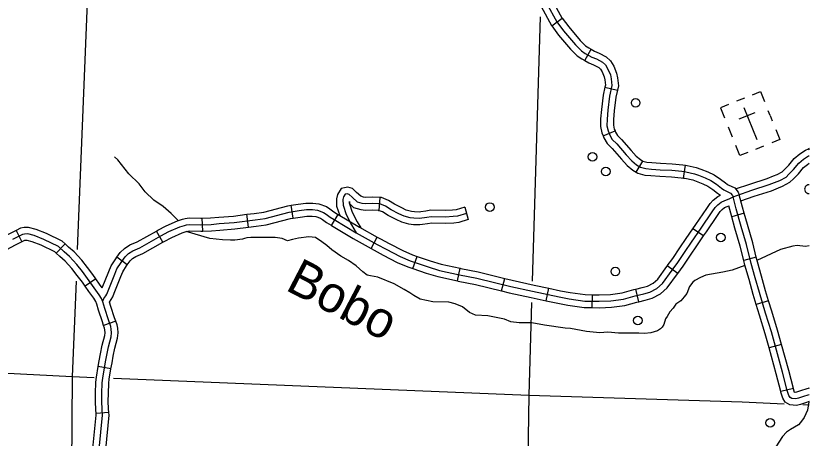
# Model space of a CAD drawing. Extents: x 653372 to 905732, y 627442 to 787275.
# Drawn here: x 896560 to 905732, y 691020 to 695905 of the extents above; entities that cross this region are included whole.
import ezdxf

# ---------------------------------------------------------------- set-up
doc = ezdxf.new("R2010")
doc.units = 0
for name, color, linetype in [('Level 31', 7, 'Continuous'), ('Level 32', 7, 'Continuous'), ('Level 35', 7, 'Continuous'), ('Level 45', 7, 'Continuous'), ('Level 5', 7, 'Continuous'), ('Level 56', 7, 'Continuous'), ('Level 57', 7, 'Continuous')]:
    doc.layers.add(name, color=color, linetype=linetype)

msp = doc.modelspace()

# ---------------------------------------------------------------- linework, layer by layer
at = {"layer": 'Level 31'}
for q in [(905726, 694367.5), (905732, 694355.3)]:
    msp.add_line((905726, 694367.5), q, dxfattribs=at)
for points in [[(905320.4, 694053.6), (905361, 694070.1), (905420.7, 694101.6), (905445, 694125.7), (905495.8, 694176.4), (905559, 694255.9), (905624.4, 694307.5), (905689.7, 694349.7), (905726, 694367.5)], [(905732, 694370.5), (905726, 694367.5)], [(904853, 693809.7), (904896, 693828.6), (905071.4, 693888.7), (905271.1, 693952.9), (905392.6, 694002.3), (905465.4, 694040.8), (905497.7, 694072.8), (905551.6, 694126.6), (905612.1, 694202.6), (905667.9, 694246.7), (905726.5, 694284.6), (905732, 694287.3)], [(905376.6, 693915.2), (905424.2, 693934.5), (905510, 693980), (905550.3, 694019.8), (905607.3, 694076.8), (905665.1, 694149.4), (905711.4, 694185.9), (905732, 694199.2)], [(904881, 693902.4), (905047.9, 693959.5), (905245.6, 694023.2), (905320.4, 694053.6)], [(904942.1, 693765.4), (905095, 693817.8), (905296.6, 693882.7), (905376.6, 693915.2)]]:
    msp.add_lwpolyline(points, dxfattribs=at)
at = {"layer": 'Level 32'}
for p, q in [((902757.1, 695788.2), (902876.7, 695877.6)), ((903138.3, 695388.2), (903211.1, 695518.7)), ((903370.4, 695079.3), (903516.3, 695047.1)), ((903350.2, 694516.5), (903488.4, 694573.2)), ((903730.9, 694097.3), (903809.7, 694224.2)), ((904279.7, 694028.8), (904301.3, 694176.5)), ((899767, 693565.9), (899744.6, 693713.5)), ((899251.2, 693460.9), (899231.9, 693609)), ((900209.9, 693479.9), (900286.8, 693608)), ((904981.6, 693621.1), (904837.7, 693580.9)), ((898720.6, 693415.2), (898715.5, 693564.5)), ((896562.8, 693422.7), (896630.3, 693289.5)), ((898259, 693286), (898185.7, 693416.1)), ((904511.8, 693359.3), (904387.8, 693442.5)), ((900666.5, 693214.7), (900739.2, 693345.2)), ((897128.5, 693268.6), (897028, 693158)), ((897848.5, 693023.9), (897727.7, 693111.8)), ((901151.7, 692980.6), (901199.1, 693122.2)), ((905120.3, 693111.6), (904975.2, 693076.1)), ((901665.6, 692838.6), (901697.4, 692984.5)), ((904212.4, 692923.4), (904092, 693011.8)), ((897484.8, 692861.6), (897362, 692776.6)), ((902176.4, 692723.3), (902212, 692868.3)), ((902691.6, 692608.5), (902722.9, 692754.5)), ((903762.1, 692598), (903727.2, 692743.2)), ((903224.8, 692529.7), (903227.6, 692679)), ((905263.1, 692610), (905120.3, 692566.5)), ((897716, 692372.6), (897574.7, 692324.2)), ((905412.6, 692104.2), (905268.7, 692064.1)), ((897660.1, 691821.5), (897512.9, 691846.9)), ((905549.4, 691594.8), (905404.6, 691558.1)), ((897636.2, 691316.9), (897487.3, 691305))]:
    msp.add_line(p, q, dxfattribs=at)
for points in [[(902606.8, 696327.3), (902668.9, 696243.5), (902703.8, 696175.3), (902760.1, 696088.9), (902877.6, 695876.4), (902876.7, 695877.6)], [(902486.8, 696238.4), (902541.5, 696164.5), (902574.4, 696100.3), (902632.1, 696011.8), (902751.9, 695795.1), (902757.1, 695788.2)], [(902696.1, 696050.4), (902814.7, 695835.8), (902893.7, 695730.1), (903029.1, 695569.2), (903098.8, 695501.2), (903143.9, 695470.6), (903219.1, 695428.7), (903272, 695406.2)], [(902876.7, 695877.6), (902952.3, 695776.5), (903083.9, 695620.1), (903146.2, 695559.3), (903183.2, 695534.2), (903211.1, 695518.7)], [(902757.1, 695788.2), (902835.2, 695683.7), (902974.3, 695518.3), (903051.4, 695443.1), (903104.7, 695407), (903138.3, 695388.2)], [(903211.1, 695518.7), (903252, 695495.8), (903303.5, 695474), (903385.5, 695432.5), (903436.9, 695385.1), (903473.5, 695323.7), (903505.8, 695243.7), (903517, 695187.1), (903527, 695095.7), (903516.3, 695047.1)], [(903272, 695406.2), (903342.5, 695370.5), (903378.4, 695337.5), (903406.4, 695290.4), (903433.9, 695222.3), (903443.1, 695175.8), (903451.4, 695099.8), (903424.2, 694976.2), (903404.8, 694814.8), (903395, 694711.3), (903394.9, 694632.4), (903407.4, 694574), (903427, 694526.1), (903455, 694474.7), (903510.3, 694422.8), (903618.1, 694297.6), (903680.3, 694228.5), (903736.8, 694181.6), (903781.2, 694154.1), (903843.8, 694137.5), (903908.1, 694132.7), (904009.7, 694125.6), (904144.6, 694118.1), (904261.3, 694106.9), (904307.3, 694100.2), (904407, 694078.7), (904452.7, 694062.4), (904531.1, 694032.5), (904596.2, 694001.8), (904662.8, 693956.9), (904718.5, 693913), (904747.4, 693892), (904824.1, 693854.1), (904846.1, 693827), (904853, 693809.7)], [(903138.3, 695388.2), (903186.3, 695361.5), (903240.5, 695338.5), (903299.5, 695308.6), (903319.8, 695290), (903339.3, 695257.1), (903362, 695200.9), (903369.2, 695164.4), (903375.9, 695103.8), (903370.4, 695079.3)], [(903370.4, 695079.3), (903350.5, 694988.7), (903330.6, 694822.7), (903320.4, 694714.9), (903320.2, 694624.5), (903335.8, 694551.8), (903350.2, 694516.5)], [(903516.3, 695047.1), (903497.9, 694963.7), (903479.1, 694806.8), (903469.7, 694707.7), (903469.6, 694640.2), (903479, 694596.1), (903488.4, 694573.2)], [(903350.2, 694516.5), (903359.5, 694493.9), (903395.1, 694428.5), (903456.3, 694371.1), (903562.1, 694248.3), (903628.4, 694174.5), (903693, 694120.9), (903730.9, 694097.3)], [(903488.4, 694573.2), (903494.6, 694558.2), (903514.8, 694521), (903564.3, 694474.5), (903674.2, 694347), (903732.2, 694282.5), (903780.5, 694242.4), (903809.7, 694224.2)], [(903809.7, 694224.2), (903811.1, 694223.4), (903856.2, 694211.5), (903913.5, 694207.2), (904014.4, 694200.1), (904150.2, 694192.6), (904270.3, 694181.1), (904301.3, 694176.5)], [(904301.3, 694176.5), (904320.6, 694173.7), (904427.5, 694150.7), (904478.6, 694132.4), (904560.4, 694101.2), (904633.2, 694066.9), (904706.8, 694017.3), (904763.6, 693972.5), (904786.2, 693956.1), (904794.3, 693952.1)], [(903730.9, 694097.3), (903751.3, 694084.7), (903831.4, 694063.6), (903902.7, 694058.2), (904005, 694051.1), (904138.9, 694043.6), (904252.3, 694032.8), (904279.7, 694028.8)], [(904279.7, 694028.8), (904294, 694026.7), (904386.4, 694006.7), (904426.8, 693992.3), (904501.8, 693963.7), (904559.2, 693936.7), (904618.7, 693896.5), (904673.4, 693853.4), (904706.7, 693829.2)], [(904794.3, 693952.1), (904871.7, 693913.8), (904911.2, 693865.3), (904924, 693833.3)], [(898329.4, 693409), (898457, 693463.5), (898508.4, 693481.4), (898533.1, 693488.3), (898568, 693491.9), (898700, 693489.3), (898816.5, 693493.2), (898912.4, 693501.3), (899083.9, 693514.3), (899327.2, 693546.1), (899441.5, 693562.2), (899719.9, 693634.2), (899836.7, 693652), (899919.4, 693663.1), (899989.7, 693663.5), (900047.6, 693655.6), (900117.2, 693631.8), (900148.1, 693611.5), (900194.6, 693574.7), (900241.9, 693547.8), (900495.7, 693395.4), (900739, 693259.8), (900842.1, 693204.2), (901001.8, 693121.1), (901120.4, 693069.8), (901327.7, 693000.4), (901457.4, 692960.3), (901688.6, 692910), (901891, 692870.3), (902282.5, 692774.1), (902535.3, 692718.4), (902842.4, 692652.6), (902955.7, 692632.3), (903137.2, 692606), (903306.2, 692602.8), (903439.7, 692608.7), (903584.4, 692626), (903722.4, 692665.3), (903819.1, 692688.5), (903889.3, 692708.1), (903972.2, 692751.8), (904036.3, 692807.6), (904148.8, 692963), (904215.4, 693053.6), (904298.8, 693179.1), (904373.4, 693287), (904482.9, 693450.4), (904612.1, 693636), (904645.8, 693686.6), (904675.4, 693718.8), (904714.5, 693751.2), (904755.8, 693769.2), (904806.8, 693789.4), (904853, 693809.7)], [(904387.8, 693442.5), (904421.3, 693492.5), (904550.4, 693678.1), (904586.9, 693732.8), (904623.9, 693773), (904675, 693815.4), (904706.7, 693829.2)], [(905732, 691520.9), (905716.2, 691515.7), (905666.1, 691499.7), (905609.3, 691481.7), (905579.2, 691472.9), (905532.7, 691477.2), (905511.1, 691489.5), (905497.2, 691513.3), (905478.4, 691570.8), (905424.7, 691782.6), (905295.1, 692247.8), (905229.2, 692465.4), (905156.8, 692702.9), (905108.9, 692874.9), (905061, 693039.6), (905007.1, 693259.8), (904946.5, 693469.4), (904889.9, 693671.6), (904853, 693809.7)], [(904981.6, 693621.1), (904961.9, 693691.3), (904924, 693833.3)], [(899231.9, 693609), (899317.1, 693620.1), (899426.9, 693635.6), (899704.9, 693707.5), (899744.6, 693713.5)], [(899744.6, 693713.5), (899826.1, 693725.9), (899914.1, 693737.8), (899994.5, 693738.2), (900065, 693728.6), (900150.3, 693699.4), (900191.9, 693672.1), (900236.5, 693636.8), (900279.6, 693612.3), (900286.8, 693608)], [(904511.8, 693359.3), (904544.6, 693408.2), (904673.8, 693594), (904704.8, 693640.3), (904727, 693664.6), (904754, 693686.9), (904784.5, 693700.2), (904802.4, 693707.3)], [(904837.7, 693580.9), (904802.4, 693707.3)], [(898715.5, 693564.5), (898812, 693567.8), (898906.4, 693575.8), (899076.3, 693588.6), (899231.9, 693609)], [(899767, 693565.9), (899847.3, 693578), (899924.6, 693588.5), (899984.8, 693588.8), (900030.3, 693582.6), (900084.1, 693564.2), (900104.4, 693550.9), (900152.7, 693512.6), (900204.2, 693483.4), (900209.9, 693479.9)], [(900286.8, 693608), (900533.1, 693460), (900739.2, 693345.2)], [(904975.2, 693076.1), (904934.9, 693240.6), (904874.7, 693448.9), (904837.7, 693580.9)], [(905120.3, 693111.6), (905079.3, 693279.1), (905018.3, 693489.8), (904981.6, 693621.1)], [(898185.7, 693416.1), (898201.6, 693425), (898296.9, 693476.4), (898430, 693533.2), (898486.1, 693552.8), (898519.3, 693562), (898565, 693566.6), (898699.5, 693564), (898715.5, 693564.5)], [(899251.2, 693460.9), (899337.2, 693472.1), (899456.1, 693488.9), (899734.9, 693561), (899767, 693565.9)], [(900209.9, 693479.9), (900458.3, 693330.7), (900666.5, 693214.7)], [(896562.8, 693422.7), (896486.5, 693384), (896388.1, 693335), (896288.8, 693290.9), (896214.5, 693267), (896180.5, 693261), (896134.4, 693257.3), (896121.5, 693257.6), (896128.3, 693255.6)], [(897128.5, 693268.6), (897096, 693298.1), (896913.3, 693387), (896795.9, 693435.3), (896705, 693456.7), (896654.7, 693455), (896614, 693448.7), (896562.8, 693422.7)], [(897565.7, 692595.2), (897569.9, 692617.5), (897577.1, 692635.4), (897601, 692665.7), (897611.5, 692684.5), (897625.9, 692722.9), (897704.3, 692918), (897729.3, 692977.2), (897777.5, 693053.4), (897824.2, 693117.5), (897861.7, 693156.4), (897913.5, 693187.7), (897995.4, 693223.2), (898237.6, 693359.6), (898329.4, 693409)], [(897727.7, 693111.8), (897766.9, 693165.6), (897814.7, 693215.3), (897879.2, 693254.2), (897962.2, 693290.2), (898185.7, 693416.1)], [(898259, 693286), (898273.6, 693294.2), (898361.8, 693341.7), (898484, 693393.9), (898530.7, 693410.1), (898547, 693414.7), (898571.1, 693417.1), (898700.6, 693414.6), (898720.6, 693415.2)], [(898720.6, 693415.2), (898820.9, 693418.6), (898918.4, 693426.9), (899091.6, 693440), (899251.2, 693460.9)], [(904092, 693011.8), (904154.2, 693096.4), (904237, 693221), (904311.6, 693329), (904387.8, 693442.5)], [(896773, 693364), (896697.6, 693381.7), (896661.7, 693380.5), (896637.2, 693376.7), (896520, 693317.3)], [(897028, 693158), (897011.4, 693173.2), (896852.2, 693250.7), (896750.2, 693292.6), (896690.2, 693306.7), (896668.7, 693306), (896660.3, 693304.7), (896630.3, 693289.5)], [(897524.3, 690892.6), (897563.7, 691286), (897558.4, 691352.9), (897554.4, 691444.5), (897555.2, 691536), (897559.4, 691661.1), (897565.8, 691714.3), (897598.4, 691903.1), (897611.6, 691980.3), (897630.1, 692077.6), (897662.5, 692191.9), (897667.4, 692237.8), (897663.9, 692281.6), (897658.6, 692309.6), (897631.8, 692387.9), (897587.2, 692521.2), (897565.7, 692595.2), (897550.4, 692633.8), (897524.1, 692678.5), (897465.8, 692757.8), (897390.1, 692867.2), (897329.4, 692946.5), (897266.1, 693028.7), (897181.2, 693120.4), (897119.8, 693175.5), (897053.7, 693235.6), (896882.7, 693318.8), (896773, 693364)], [(900739.2, 693345.2), (900774.9, 693325.3), (900877.1, 693270.2), (901033.9, 693188.6), (901147.1, 693139.6), (901199.1, 693122.2)], [(904212.4, 692923.4), (904276.6, 693010.8), (904360.6, 693137.1), (904435.1, 693244.9), (904511.8, 693359.3)], [(896630.3, 693289.5), (896553.6, 693250.5), (896451.7, 693199.8), (896342.2, 693151.2), (896250.6, 693121.7), (896199.5, 693112.7), (896138.3, 693107.7), (896097.5, 693108.9), (896085.4, 693112.5)], [(897484.8, 692861.6), (897450.5, 692911.1), (897388.6, 692992), (897323.2, 693077), (897233.7, 693173.7), (897169.9, 693230.9), (897128.5, 693268.6)], [(897848.5, 693023.9), (897881.6, 693069.4), (897908.7, 693097.6), (897947.8, 693121.2), (898028.7, 693156.2), (898259, 693286)], [(900666.5, 693214.7), (900703.1, 693194.4), (900807.1, 693138.2), (900969.7, 693053.6), (901093.6, 693000), (901151.7, 692980.6)], [(897362, 692776.6), (897329.7, 692823.2), (897270.2, 692901), (897209, 692980.5), (897128.8, 693067.1), (897069.8, 693120.1), (897028, 693158)], [(897559.1, 692757), (897635.2, 692946.5), (897662.9, 693011.9), (897715.7, 693095.4), (897727.7, 693111.8)], [(901199.1, 693122.2), (901350.5, 693071.5), (901476.4, 693032.6), (901697.4, 692984.5)], [(905263.1, 692610), (905228.5, 692723.8), (905180.7, 692895.3), (905133.2, 693058.9), (905120.3, 693111.6)], [(897644.7, 692590.9), (897679.5, 692653), (897695.6, 692695.9), (897773.3, 692889.6), (897795.7, 692942.4), (897839.4, 693011.4), (897848.5, 693023.9)], [(905120.3, 692566.5), (905085.1, 692682), (905037, 692854.4), (904988.9, 693020.3), (904975.2, 693076.1)], [(901151.7, 692980.6), (901304.8, 692929.4), (901438.4, 692888.1), (901665.6, 692838.6)], [(901697.4, 692984.5), (901703.7, 692983.2), (901907.1, 692943.2), (902212, 692868.3)], [(903727.2, 692743.2), (903800.4, 692760.8), (903861.6, 692777.9), (903929.7, 692813.8), (903980.8, 692858.3), (904088.4, 693007), (904092, 693011.8)], [(897559.1, 692757), (897526.6, 692801.2), (897484.8, 692861.6)], [(901665.6, 692838.6), (901673.4, 692836.9), (901874.9, 692797.3), (902176.4, 692723.3)], [(902212, 692868.3), (902299.4, 692846.9), (902551.2, 692791.3), (902722.9, 692754.5)], [(903762.1, 692598), (903837.9, 692616.2), (903917.1, 692638.3), (904014.7, 692689.8), (904091.7, 692756.9), (904209.1, 692919), (904212.4, 692923.4)], [(897574.7, 692324.2), (897561.1, 692363.9), (897515.9, 692499), (897494.9, 692571), (897483.1, 692600.9), (897461.7, 692637.4), (897405, 692714.4), (897362, 692776.6)], [(902722.9, 692754.5), (902856.8, 692725.8), (902967.6, 692706), (903143.3, 692680.6), (903227.6, 692679)], [(903227.6, 692679), (903305.3, 692677.5), (903433.6, 692683.2), (903569.7, 692699.4), (903703.5, 692737.5), (903727.2, 692743.2)], [(902176.4, 692723.3), (902265.5, 692701.4), (902519.4, 692645.4), (902691.6, 692608.5)], [(897716, 692372.6), (897702.5, 692411.8), (897658.4, 692543.5), (897644.7, 692590.9)], [(902691.6, 692608.5), (902828, 692579.3), (902943.8, 692558.6), (903131.1, 692531.4), (903224.8, 692529.7)], [(903224.8, 692529.7), (903307.2, 692528.1), (903445.7, 692534.2), (903599.2, 692552.6), (903741.4, 692593), (903762.1, 692598)], [(905268.7, 692064.1), (905223.3, 692226.9), (905157.7, 692443.6), (905120.3, 692566.5)], [(905412.6, 692104.2), (905366.8, 692268.6), (905300.6, 692487.1), (905263.1, 692610)], [(897512.9, 691846.9), (897524.8, 691915.7), (897538.1, 691993.5), (897557.4, 692094.8), (897588.9, 692206.2), (897592.4, 692238.8), (897589.8, 692271.6), (897586.2, 692290.5), (897574.7, 692324.2)], [(897660.1, 691821.5), (897672, 691890.4), (897685.1, 691967), (897702.9, 692060.4), (897736.1, 692177.6), (897742.5, 692236.8), (897738, 692291.5), (897731, 692328.7), (897716, 692372.6)], [(905549.4, 691594.8), (905496.9, 691801.8), (905412.6, 692104.2)], [(905404.6, 691558.1), (905352.5, 691763.4), (905268.7, 692064.1)], [(897487.3, 691305), (897483.8, 691348.3), (897479.7, 691443.2), (897480.5, 691537.6), (897484.8, 691666.8), (897491.8, 691725.1), (897512.9, 691846.9)], [(897636.2, 691316.9), (897632.9, 691357.5), (897629, 691445.8), (897629.8, 691534.4), (897633.9, 691655.4), (897639.7, 691703.4), (897660.1, 691821.5)], [(905732, 691442.4), (905688.8, 691428.5), (905631, 691410.3), (905586.5, 691397.3), (905509.7, 691404.3), (905456.7, 691434.6), (905428.7, 691482.5), (905406.7, 691550), (905404.6, 691558.1)], [(905732, 691599.4), (905693.2, 691586.8), (905643.4, 691570.8), (905587.6, 691553.2), (905571.9, 691548.6), (905564, 691549.3), (905550.2, 691591.6), (905549.4, 691594.8)], [(897445.5, 690790.3), (897449.8, 690897.8), (897488.8, 691286.8), (897487.3, 691305)], [(897594.7, 690784.4), (897598.8, 690887.4), (897638.7, 691285.3), (897636.2, 691316.9)]]:
    msp.add_lwpolyline(points, dxfattribs=at)
at = {"layer": 'Level 35'}
for points in [[(898438.2, 693536.7), (898357.5, 693618.4), (898261.6, 693698.6), (898155.5, 693771.6), (898055.6, 693871.2), (897984.8, 693962), (897865.5, 694078.2), (897739.3, 694239.5), (897701.5, 694274.5)], [(900213.3, 693197.8), (900156.2, 693249.8), (900099.3, 693290.8), (900022.9, 693339.5), (899949.3, 693350), (899827, 693331.4), (899758.5, 693317.1), (899699.9, 693301.8), (899637.7, 693330.2), (899558, 693340.1), (899277.6, 693341.8), (899229, 693337.1), (899204.5, 693330.6), (899181.3, 693321.5), (899093.6, 693308.3), (899041.6, 693311), (898948.4, 693312.5), (898802.8, 693328.8), (898527.7, 693409.3)], [(905732, 693245.2), (905731.6, 693244.8), (905688.6, 693235.7), (905592.1, 693247.7), (905542.2, 693240.8), (905400.7, 693200.9), (905128.9, 693073.6)], [(903526.7, 692232.9), (903404.4, 692246.5), (903310.3, 692236.2), (903157.1, 692255.1), (902971.4, 692286.7), (902910.7, 692292), (902674.2, 692326.6), (902524.7, 692352.7), (902380.3, 692352.7), (902281.3, 692363.9), (902211.1, 692394.4), (902017.1, 692435.3), (901875.5, 692444), (901806.1, 692472.6), (901724.4, 692540.2), (901638.4, 692574.9), (901565.5, 692591.1), (901381.5, 692596.4), (901234, 692628), (901159.8, 692671.5), (901115.5, 692701), (901049.9, 692738.8), (900935.5, 692805.1), (900746.3, 692883.3), (900661.9, 692897.8), (900623.5, 692904.2), (900571.3, 692942.1), (900493.2, 693014.2), (900406.6, 693073.3), (900316.9, 693123.9), (900213.3, 693197.8)], [(904989.9, 693016.9), (904840.3, 692961.8), (904735.2, 692941.6), (904537.1, 692904.3), (904475.3, 692879.1), (904409.4, 692842.5), (904387.4, 692825.9), (904349.8, 692772.2), (904316.3, 692692.3), (904288.6, 692655.1), (904249, 692606.9), (904190.2, 692567.7), (904160.1, 692522.9), (904120.5, 692480.8), (904090.4, 692427.5), (904071.9, 692400), (904050.5, 692334.7), (904034, 692305.2), (904012.5, 692282.7), (903978.2, 692260.6), (903900.9, 692236.3), (903828, 692228.8), (903762.3, 692233.2), (903526.7, 692232.9)], [(905732, 691601), (905729.9, 691598.7)], [(905728.5, 691441.2), (905712.1, 691341.8), (905674.9, 691257.6), (905633.6, 691198.7), (905610.1, 691175.4), (905518.1, 691121.4), (905470.5, 691088.5), (905424.6, 691037.7), (905346.3, 690917.8)]]:
    msp.add_lwpolyline(points, dxfattribs=at)
at = {"layer": 'Level 45'}
for p, q in [((900767, 693803.6), (900758.5, 693654.5)), ((901750.2, 693691.2), (901791.3, 693547.6))]:
    msp.add_line(p, q, dxfattribs=at)
for points in [[(900767, 693803.6), (900687.2, 693808.2), (900604, 693804.2), (900581.2, 693806.4), (900547.2, 693817.4), (900500.1, 693861.3), (900451.4, 693906), (900396.6, 693921.6), (900319.9, 693909.2), (900278.2, 693839.4), (900266.5, 693788.6), (900267.5, 693754.4)], [(901770.8, 693619.4), (901666.9, 693589.6), (901615.8, 693582.6), (901526, 693576.7), (901363.5, 693580.7), (901310.2, 693572), (901228.7, 693561), (901163.3, 693562.9), (901117.5, 693570.3), (901048.2, 693588.3), (900989.2, 693616.4), (900900.8, 693660.1), (900834.1, 693703.3), (900770, 693728.7), (900686.9, 693733.4), (900602.3, 693729.4), (900566, 693732.8), (900508.4, 693751.5), (900449.4, 693806.5), (900414, 693839), (900392.2, 693845.2), (900366.2, 693841), (900348.4, 693811.2), (900341.4, 693781.1), (900343.2, 693716.8), (900380.7, 693607.2), (900439.6, 693487.3), (900495.7, 693395.4)], [(900267.5, 693754.4), (900268.9, 693703.4), (900305.3, 693596.9)], [(900758.5, 693654.5), (900686.5, 693658.7), (900600.5, 693654.5), (900550.8, 693659.3), (900469.6, 693685.5), (900417.4, 693734.2), (900416.8, 693758.6)], [(900416.8, 693758.6), (900417.5, 693730.2), (900449.8, 693635.9), (900505.1, 693523.3), (900549.2, 693451)], [(901241.2, 693638.1), (901224.7, 693635.8), (901170.3, 693637.4), (901132.9, 693643.4), (901073.9, 693658.8), (901021.8, 693683.6), (900937.7, 693725.2), (900868.5, 693770), (900786.3, 693802.5), (900767, 693803.6)], [(901750.2, 693691.2), (901651.5, 693662.9), (901608.3, 693656.9), (901524.5, 693651.4), (901358.3, 693655.6), (901299.2, 693645.9), (901241.2, 693638.1)], [(901261.2, 693490), (901232.6, 693486.2), (901156.3, 693488.4), (901102.1, 693497.1), (901022.6, 693517.8), (900956.6, 693549.2), (900863.8, 693595.1), (900799.8, 693636.6), (900753.7, 693654.8), (900758.5, 693654.5)], [(901791.3, 693547.6), (901682.4, 693516.4), (901623.4, 693508.3), (901527.5, 693502), (901368.7, 693505.9), (901321.2, 693498.1), (901261.2, 693490)]]:
    msp.add_lwpolyline(points, dxfattribs=at)
at = {"layer": 'Level 5'}
for points in [[(897426.3, 697114.6), (897270.3, 693203.7)], [(902620.3, 695895.5), (902529.6, 692836.4)], [(897255.7, 692836.6), (897211.5, 691730.9)], [(902522.3, 692590.2), (902490.5, 691517.8)], [(893774.8, 691910.9), (897211.5, 691730.9)], [(897211.5, 691730.9), (897174, 686502.1)], [(897211.5, 691730.9), (897464.1, 691720.7)], [(897689.7, 691711.6), (902490.5, 691517.8)], [(902490.5, 691517.8), (902406.3, 686176.4)], [(902490.5, 691517.8), (904956.4, 691440.2), (905443.8, 691417.7)], [(905660.3, 691407.7), (905732, 691404.4)]]:
    msp.add_lwpolyline(points, dxfattribs=at)
at = {"layer": 'Level 56'}
for centre in [(903726.2, 694897.6), (903227.5, 694273.5), (903380, 694103.3), (902040.9, 693693.4), (904711.4, 693340.1), (903491.2, 692947.1), (903751.8, 692380.6), (905280.5, 691197.3)]:
    msp.add_circle(centre, 49.8, dxfattribs=at)
msp.add_arc((905729.8, 693900.3), 49.8, 87.42962, 272.57038, dxfattribs=at)
at = {"layer": 'Level 57'}
for p, q in [((904986.3, 694954.3), (904894, 694917.1)), ((904921.6, 694713.6), (905107.1, 694788.2)), ((904976.8, 694843.1), (905125.4, 694473.6)), ((905282, 694751.2), (905259.1, 694808.1)), ((905282, 694751.2), (905305.6, 694692.6)), ((904797.2, 694622.4), (904843.7, 694506.9)), ((905051.1, 694658.3), (905051.1, 694658.3)), ((905051.1, 694658.3), (905051.1, 694658.3)), ((905116.8, 694362.8), (905209.2, 694400))]:
    msp.add_line(p, q, dxfattribs=at)
for points in [[(905078.2, 694991.2), (905170.6, 695028.3), (905217, 694912.9)], [(904801.1, 694879.8), (904708.7, 694842.6), (904755.1, 694727.1)], [(905347, 694589.5), (905393.5, 694474), (905301.1, 694436.9)], [(905023.9, 694325.5), (904931.6, 694288.3), (904885.1, 694403.8)]]:
    msp.add_lwpolyline(points, dxfattribs=at)

# ---------------------------------------------------------------- texts
at = {"layer": 'Level 35'}
msp.add_text('Bobo', height=420.58, rotation=332.54267, dxfattribs=at).set_placement((899662.9, 692740.3))

doc.saveas('drawing.dxf')
